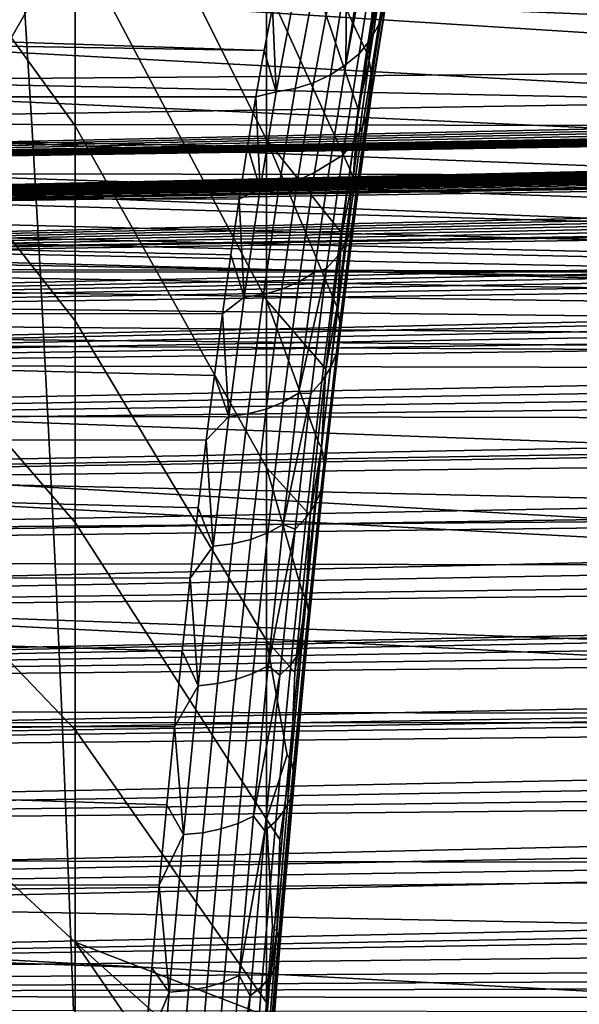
# Model space of a CAD drawing. Header units: metres. Extents: x -23 to 242, y -40 to 23.
# Tile 277 of 450: x 65.8 to 67.07, y 3.45 to 5.67. Entities that reach past the tile are written whole.
import ezdxf

# ---------------------------------------------------------------- set-up
doc = ezdxf.new("R2010")
doc.units = ezdxf.units.M
doc.layers.add('solid_10171013', color=7, linetype='CONTINUOUS')

msp = doc.modelspace()

# ---------------------------------------------------------------- linework, layer by layer
at = {"layer": 'solid_10171013'}
for points in [[(74.807503, 6.034672, 99.604744), (60.5, 7.953808, 94.444389), (60.5, 5.374982, 100.519722), (74.807503, 5.604868, 100.617302)], [(61.950001, 5.509885, 115.778069), (79.348846, 5.650169, 115.737411), (79.32534, 6.646879, 115.416168), (61.950001, 6.509772, 115.46376)], [(66.36293, 5.402465, 103.148186), (66.36293, 5.750823, 102.849258), (65.929909, 6.659746, 103.610771), (65.929909, 6.268678, 103.957809)], [(65.929909, 5.433555, 104.586517), (65.929909, 5.859554, 104.283371), (65.441788, 6.584416, 105.182243), (65.441788, 6.107495, 105.524101)], [(66.588989, 5.600032, 102.034935), (66.607613, 5.722543, 101.820312), (66.36293, 6.397048, 102.197617), (66.36293, 6.082668, 102.532097)], [(63.103245, 6.337586, 114.30481), (76.012917, 5.770648, 113.306557), (76.03054, 4.867699, 113.588341), (63.103245, 5.383677, 114.616074)], [(66.36293, 5.038596, 103.428032), (66.36293, 5.402465, 103.148186), (65.929909, 6.268678, 103.957809), (65.929909, 5.859554, 104.283371)], [(75.555367, 0.669542, 87.244743), (60.5, 0.566861, 87.486641), (60.5, 6.08989, 89.831032), (75.555367, 6.192572, 89.589127)], [(65.929909, 4.991906, 104.866371), (65.929909, 5.433555, 104.586517), (65.441788, 6.107495, 105.524101), (65.441788, 5.612864, 105.83979)], [(65.720222, 6.119699, 277.663574), (65.707359, 5.102013, 277.755066), (69.679573, 5.103489, 278.480865), (69.692673, 6.121391, 278.389343)], [(66.551926, 5.333892, 102.451454), (66.570412, 5.470477, 102.245415), (66.36293, 6.082668, 102.532097), (66.36293, 5.750823, 102.849258)], [(66.570412, 5.470477, 102.245415), (66.588989, 5.600032, 102.034935), (66.36293, 6.082668, 102.532097)], [(76.160423, 5.311224, 80.33065), (76.161629, 5.766829, 80.489136), (65.947273, 5.956658, 79.607788), (65.845261, 5.738226, 79.522224)], [(64.821892, 5.940114, 77.350128), (79.526909, 5.868989, 77.328209), (79.520798, 4.860824, 77.048141), (64.649666, 5.798499, 77.306778)], [(66.663315, 5.890714, 101.08815), (66.630501, 5.700164, 101.531319), (66.617043, 5.662754, 101.511253), (66.653931, 5.866056, 101.076912)], [(66.36293, 4.660258, 103.687981), (66.36293, 5.038596, 103.428032), (65.929909, 5.859554, 104.283371), (65.929909, 5.433555, 104.586517)], [(66.648369, 5.854281, 101.071457), (66.653931, 5.866056, 101.076912), (66.617043, 5.662754, 101.511253)], [(66.648369, 5.854281, 101.071457), (66.617043, 5.662754, 101.511253), (66.597458, 5.627753, 101.491898), (66.634346, 5.829844, 101.059929)], [(66.631943, 5.818454, 101.591248), (66.607613, 5.722543, 101.820312), (66.595154, 5.580936, 102.021423)], [(66.631943, 5.818454, 101.591248), (66.595154, 5.580936, 102.021423), (66.60125, 5.542753, 101.999329), (66.638039, 5.778882, 101.571754)], [(66.627892, 5.82035, 101.055367), (66.634346, 5.829844, 101.059929), (66.597458, 5.627753, 101.491898)], [(66.627892, 5.82035, 101.055367), (66.597458, 5.627753, 101.491898), (66.609085, 5.796879, 101.043854)], [(64.465919, 5.670644, 77.268608), (64.649666, 5.798499, 77.306778), (79.520798, 4.860824, 77.048141)], [(66.597458, 5.627753, 101.491898), (66.572197, 5.595932, 101.473663), (66.60231, 5.789608, 101.040215), (66.609085, 5.796879, 101.043854)], [(66.60231, 5.789608, 101.040215), (66.572197, 5.595932, 101.473663), (66.54258, 5.57245, 101.448189), (66.578697, 5.767891, 101.029053)], [(66.638039, 5.778882, 101.571754), (66.60125, 5.542753, 101.999329), (66.600769, 5.504462, 101.976601), (66.63755, 5.73916, 101.551628)], [(62.987411, 5.768645, 249.339935), (65.811676, 5.763672, 249.925919), (65.831726, 5.436752, 249.811005), (63.007412, 5.442066, 249.22316)], [(65.681252, 5.546579, 79.440544), (65.723808, 5.527064, 79.440346), (65.845261, 5.738226, 79.522224), (65.797371, 5.755453, 79.520973)], [(65.811676, 5.763672, 249.925919), (68.614044, 5.759181, 250.507904), (68.633965, 5.431946, 250.394791), (65.831726, 5.436752, 249.811005)], [(66.533569, 5.190413, 102.652809), (66.551926, 5.333892, 102.451454), (66.36293, 5.750823, 102.849258), (66.36293, 5.402465, 103.148186)], [(66.572128, 5.762681, 101.026299), (66.578697, 5.767891, 101.029053), (66.54258, 5.57245, 101.448189)], [(66.572128, 5.762681, 101.026299), (66.54258, 5.57245, 101.448189), (66.543846, 5.743516, 101.015839)], [(76.160423, 5.311224, 80.33065), (65.845261, 5.738226, 79.522224), (65.723808, 5.527064, 79.440346)], [(66.537971, 5.740117, 101.013916), (66.507729, 5.548989, 101.433411), (66.469193, 5.530545, 101.420853), (66.50531, 5.724293, 101.004509)], [(66.54258, 5.57245, 101.448189), (66.507729, 5.548989, 101.433411), (66.537971, 5.740117, 101.013916), (66.543846, 5.743516, 101.015839)], [(66.63755, 5.73916, 101.551628), (66.600769, 5.504462, 101.976601), (66.593719, 5.466908, 101.953728), (66.630501, 5.700164, 101.531319)], [(66.463928, 5.710645, 100.995316), (66.427811, 5.517525, 101.410782), (66.384499, 5.510216, 101.403427), (66.420624, 5.702872, 100.988449)], [(66.50531, 5.724293, 101.004509), (66.469193, 5.530545, 101.420853), (66.427811, 5.517525, 101.410782), (66.463928, 5.710645, 100.995316)], [(66.595154, 5.580936, 102.021423), (66.607613, 5.722543, 101.820312), (66.588989, 5.600032, 102.034935)], [(66.338516, 5.499023, 101.418304), (60.5, 5.499246, 101.417839), (60.5, 5.701145, 100.984077), (66.35743, 5.603839, 101.202835)], [(63.438198, 5.701145, 100.984077), (66.35743, 5.603839, 101.202835), (60.5, 5.701145, 100.984077)], [(63.438198, 5.701145, 100.984077), (66.376396, 5.701229, 100.983879), (66.35743, 5.603839, 101.202835)], [(66.384499, 5.510216, 101.403427), (66.35743, 5.603839, 101.202835), (66.376396, 5.701229, 100.983879)], [(66.420624, 5.702872, 100.988449), (66.384499, 5.510216, 101.403427), (66.376396, 5.701229, 100.983879)], [(66.630501, 5.700164, 101.531319), (66.593719, 5.466908, 101.953728), (66.580254, 5.430915, 101.931221), (66.617043, 5.662754, 101.511253)], [(64.272057, 5.557636, 77.235649), (64.465919, 5.670644, 77.268608), (79.520798, 4.860824, 77.048141)], [(66.617043, 5.662754, 101.511253), (66.580254, 5.430915, 101.931221), (66.560677, 5.39728, 101.909584), (66.597458, 5.627753, 101.491898)], [(61.950001, 4.495093, 116.039619), (79.371819, 4.638237, 116.006134), (79.348846, 5.650169, 115.737411), (61.950001, 5.509885, 115.778069)], [(66.597458, 5.627753, 101.491898), (66.560677, 5.39728, 101.909584), (66.535408, 5.366742, 101.889275), (66.572197, 5.595932, 101.473663)], [(74.805382, 5.593787, 100.643166), (74.807503, 5.604868, 100.617302), (60.5, 5.374982, 100.519722), (60.5, 5.282225, 100.727982)], [(74.79837, 5.582083, 100.669952), (74.805382, 5.593787, 100.643166), (60.5, 5.282225, 100.727982)], [(65.929909, 4.535879, 105.122124), (65.929909, 4.991906, 104.866371), (65.441788, 5.612864, 105.83979), (65.441788, 5.101955, 106.128387)], [(66.384499, 5.510216, 101.403427), (66.338516, 5.499023, 101.418304), (66.35743, 5.603839, 101.202835)], [(66.535408, 5.366742, 101.889275), (66.506546, 5.350023, 101.853821), (66.54258, 5.57245, 101.448189), (66.572197, 5.595932, 101.473663)], [(66.595154, 5.580936, 102.021423), (66.588989, 5.600032, 102.034935), (66.570412, 5.470477, 102.245415)], [(74.786461, 5.569749, 100.697647), (74.79837, 5.582083, 100.669952), (60.5, 5.282225, 100.727982)], [(74.76918, 5.557083, 100.725517), (74.786461, 5.569749, 100.697647), (60.5, 5.282225, 100.727982)], [(66.54258, 5.57245, 101.448189), (66.506546, 5.350023, 101.853821), (66.471695, 5.327571, 101.837555), (66.507729, 5.548989, 101.433411)], [(66.595154, 5.580936, 102.021423), (66.570412, 5.470477, 102.245415), (66.558647, 5.315313, 102.434685)], [(66.595154, 5.580936, 102.021423), (66.558647, 5.315313, 102.434685), (66.564743, 5.278692, 102.410095), (66.60125, 5.542753, 101.999329)], [(74.74678, 5.544189, 100.753342), (74.76918, 5.557083, 100.725517), (60.5, 5.282225, 100.727982)], [(64.069542, 5.460334, 77.207848), (64.272057, 5.557636, 77.235649), (79.520798, 4.860824, 77.048141)], [(66.507729, 5.548989, 101.433411), (66.471695, 5.327571, 101.837555), (66.433159, 5.309979, 101.82383), (66.469193, 5.530545, 101.420853)], [(74.733742, 5.537721, 100.767097), (74.74678, 5.544189, 100.753342), (60.5, 5.282225, 100.727982)], [(74.719505, 5.531236, 100.780762), (74.733742, 5.537721, 100.767097), (60.5, 5.282225, 100.727982)], [(74.704185, 5.524755, 100.794289), (74.719505, 5.531236, 100.780762), (60.5, 5.282225, 100.727982)], [(76.160423, 5.311224, 80.33065), (65.723808, 5.527064, 79.440346), (65.58371, 5.324828, 79.362434)], [(66.469193, 5.530545, 101.420853), (66.433159, 5.309979, 101.82383), (66.391777, 5.297637, 101.81295), (66.427811, 5.517525, 101.410782)], [(66.60125, 5.542753, 101.999329), (66.564743, 5.278692, 102.410095), (66.564262, 5.242002, 102.384857), (66.600769, 5.504462, 101.976601)], [(74.687798, 5.518289, 100.807655), (74.704185, 5.524755, 100.794289), (60.5, 5.282225, 100.727982)], [(74.670319, 5.511828, 100.820892), (74.687798, 5.518289, 100.807655), (60.5, 5.282225, 100.727982)], [(74.651794, 5.505362, 100.834015), (74.670319, 5.511828, 100.820892), (60.5, 5.282225, 100.727982)], [(74.632248, 5.498886, 100.847046), (74.651794, 5.505362, 100.834015), (60.5, 5.282225, 100.727982), (60.5, 5.182527, 100.932388)], [(66.384499, 5.510216, 101.403427), (66.348465, 5.290815, 101.805153), (66.338516, 5.499023, 101.418304)], [(66.427811, 5.517525, 101.410782), (66.391777, 5.297637, 101.81295), (66.348465, 5.290815, 101.805153), (66.384499, 5.510216, 101.403427)], [(66.600769, 5.504462, 101.976601), (66.564262, 5.242002, 102.384857), (66.557213, 5.206054, 102.359543), (66.593719, 5.466908, 101.953728)], [(66.300842, 5.267624, 101.837791), (60.5, 5.268757, 101.835869), (60.5, 5.499246, 101.417839), (66.319656, 5.386907, 101.630043)], [(66.338516, 5.499023, 101.418304), (66.319656, 5.386907, 101.630043), (60.5, 5.499246, 101.417839)], [(74.611656, 5.492406, 100.85997), (74.632248, 5.498886, 100.847046), (60.5, 5.182527, 100.932388)], [(74.590027, 5.485913, 100.87281), (74.611656, 5.492406, 100.85997), (60.5, 5.182527, 100.932388)], [(74.567375, 5.4794, 100.885574), (74.590027, 5.485913, 100.87281), (60.5, 5.182527, 100.932388)], [(66.348465, 5.290815, 101.805153), (66.319656, 5.386907, 101.630043), (66.338516, 5.499023, 101.418304)], [(74.543694, 5.472873, 100.898262), (74.567375, 5.4794, 100.885574), (60.5, 5.182527, 100.932388)], [(74.51899, 5.466327, 100.910873), (74.543694, 5.472873, 100.898262), (60.5, 5.182527, 100.932388)], [(74.493256, 5.459752, 100.923439), (74.51899, 5.466327, 100.910873), (60.5, 5.182527, 100.932388)], [(74.466492, 5.453148, 100.935951), (74.493256, 5.459752, 100.923439), (60.5, 5.182527, 100.932388)], [(63.859474, 5.379307, 77.185097), (64.069542, 5.460334, 77.207848), (79.520798, 4.860824, 77.048141)], [(66.593719, 5.466908, 101.953728), (66.557213, 5.206054, 102.359543), (66.543747, 5.171638, 102.334694), (66.580254, 5.430915, 101.931221)], [(66.558647, 5.315313, 102.434685), (66.570412, 5.470477, 102.245415), (66.551926, 5.333892, 102.451454)], [(74.438705, 5.446519, 100.94841), (74.466492, 5.453148, 100.935951), (60.5, 5.182527, 100.932388)], [(74.409897, 5.439865, 100.960815), (74.438705, 5.446519, 100.94841), (60.5, 5.182527, 100.932388)], [(74.384178, 5.433352, 100.972984), (74.409897, 5.439865, 100.960815), (60.5, 5.182527, 100.932388)], [(63.007412, 5.442066, 249.22316), (65.831726, 5.436752, 249.811005), (65.850571, 5.107436, 249.703018), (63.026211, 5.113017, 249.113358)], [(65.831726, 5.436752, 249.811005), (68.633965, 5.431946, 250.394791), (68.652679, 5.102385, 250.288544), (65.850571, 5.107436, 249.703018)], [(74.358162, 5.425789, 100.98719), (74.384178, 5.433352, 100.972984), (60.5, 5.182527, 100.932388)], [(74.331856, 5.417148, 101.003456), (74.358162, 5.425789, 100.98719), (60.5, 5.182527, 100.932388)], [(74.325378, 5.414858, 101.007759), (74.331856, 5.417148, 101.003456), (60.5, 5.182527, 100.932388)], [(74.305275, 5.407385, 101.021812), (74.325378, 5.414858, 101.007759), (60.5, 5.182527, 100.932388)], [(66.36293, 4.26854, 103.927284), (66.36293, 4.660258, 103.687981), (65.929909, 5.433555, 104.586517), (65.929909, 4.991906, 104.866371)], [(66.580254, 5.430915, 101.931221), (66.543747, 5.171638, 102.334694), (66.52417, 5.139513, 102.310867), (66.560677, 5.39728, 101.909584)], [(74.27832, 5.396658, 101.041908), (74.305275, 5.407385, 101.021812), (60.5, 5.182527, 100.932388)], [(74.250992, 5.385007, 101.063614), (74.27832, 5.396658, 101.041908), (60.5, 5.182527, 100.932388), (60.5, 5.075888, 101.132957)], [(66.497246, 4.883801, 103.040565), (66.515327, 5.040364, 102.849251), (66.36293, 5.402465, 103.148186), (66.36293, 5.038596, 103.428032)], [(66.515327, 5.040364, 102.849251), (66.533569, 5.190413, 102.652809), (66.36293, 5.402465, 103.148186)], [(66.560677, 5.39728, 101.909584), (66.52417, 5.139513, 102.310867), (66.498901, 5.110387, 102.288582), (66.535408, 5.366742, 101.889275)], [(74.223244, 5.37241, 101.086937), (74.250992, 5.385007, 101.063614), (60.5, 5.075888, 101.132957)], [(74.194954, 5.358943, 101.111679), (74.223244, 5.37241, 101.086937), (60.5, 5.075888, 101.132957)], [(63.103245, 5.383677, 114.616074), (76.03054, 4.867699, 113.588341), (76.047722, 3.95099, 113.821724), (63.103245, 4.41459, 114.876274)], [(63.643776, 5.315352, 77.167397), (63.859474, 5.379307, 77.185097), (79.520798, 4.860824, 77.048141)], [(66.348465, 5.290815, 101.805153), (66.300842, 5.267624, 101.837791), (66.319656, 5.386907, 101.630043)], [(74.166153, 5.344568, 101.137856), (74.194954, 5.358943, 101.111679), (60.5, 5.075888, 101.132957)], [(66.506546, 5.350023, 101.853821), (66.470779, 5.101615, 102.243996), (66.435928, 5.08026, 102.226318), (66.471695, 5.327571, 101.837555)], [(66.498901, 5.110387, 102.288582), (66.470779, 5.101615, 102.243996), (66.506546, 5.350023, 101.853821), (66.535408, 5.366742, 101.889275)], [(74.136726, 5.329298, 101.165405), (74.166153, 5.344568, 101.137856), (60.5, 5.075888, 101.132957)], [(74.106644, 5.313132, 101.194275), (74.136726, 5.329298, 101.165405), (60.5, 5.075888, 101.132957)], [(76.158722, 4.851502, 80.18454), (76.160423, 5.311224, 80.33065), (65.58371, 5.324828, 79.362434), (65.425789, 5.133147, 79.288712)], [(66.471695, 5.327571, 101.837555), (66.435928, 5.08026, 102.226318), (66.397385, 5.063588, 102.211494), (66.433159, 5.309979, 101.82383)], [(66.558647, 5.315313, 102.434685), (66.551926, 5.333892, 102.451454), (66.533569, 5.190413, 102.652809)], [(74.07589, 5.29604, 101.224472), (74.106644, 5.313132, 101.194275), (60.5, 5.075888, 101.132957)], [(63.423679, 5.26879, 77.154655), (63.643776, 5.315352, 77.167397), (79.520798, 4.860824, 77.048141)], [(66.433159, 5.309979, 101.82383), (66.397385, 5.063588, 102.211494), (66.356003, 5.051966, 102.199852), (66.391777, 5.297637, 101.81295)], [(66.558647, 5.315313, 102.434685), (66.533569, 5.190413, 102.652809), (66.522598, 5.02281, 102.829185)], [(66.558647, 5.315313, 102.434685), (66.522598, 5.02281, 102.829185), (66.528694, 4.987914, 102.8022), (66.564743, 5.278692, 102.410095)], [(74.066437, 5.290688, 101.233856), (74.07589, 5.29604, 101.224472), (60.5, 5.075888, 101.132957)], [(74.044334, 5.278005, 101.255966), (74.066437, 5.290688, 101.233856), (60.5, 5.075888, 101.132957)], [(66.348465, 5.290815, 101.805153), (66.312691, 5.045651, 102.19165), (66.300842, 5.267624, 101.837791)], [(66.391777, 5.297637, 101.81295), (66.356003, 5.051966, 102.199852), (66.312691, 5.045651, 102.19165), (66.348465, 5.290815, 101.805153)], [(74.012032, 5.259009, 101.288742), (74.044334, 5.278005, 101.255966), (60.5, 5.075888, 101.132957), (60.5, 4.962163, 101.32991)], [(66.263412, 5.008133, 102.240387), (60.5, 5.00983, 102.237938), (60.5, 5.268757, 101.835869), (66.282074, 5.141317, 102.041321)], [(66.300842, 5.267624, 101.837791), (66.282074, 5.141317, 102.041321), (60.5, 5.268757, 101.835869)], [(73.978867, 5.239002, 101.32283), (74.012032, 5.259009, 101.288742), (60.5, 4.962163, 101.32991)], [(63.200264, 5.239853, 77.146797), (63.423679, 5.26879, 77.154655), (79.520798, 4.860824, 77.048141)], [(66.312691, 5.045651, 102.19165), (66.282074, 5.141317, 102.041321), (66.300842, 5.267624, 101.837791)], [(66.564743, 5.278692, 102.410095), (66.528694, 4.987914, 102.8022), (66.528214, 4.95299, 102.774574), (66.564262, 5.242002, 102.384857)], [(73.944817, 5.21796, 101.358208), (73.978867, 5.239002, 101.32283), (60.5, 4.962163, 101.32991)], [(62.975502, 5.228853, 77.143822), (63.200264, 5.239853, 77.146797), (79.520798, 4.860824, 77.048141)], [(66.564262, 5.242002, 102.384857), (66.528214, 4.95299, 102.774574), (66.521156, 4.918805, 102.746918), (66.557213, 5.206054, 102.359543)], [(73.909851, 5.195842, 101.394897), (73.944817, 5.21796, 101.358208), (60.5, 4.962163, 101.32991)], [(62.175159, 5.186203, 77.132355), (62.228428, 5.215979, 77.14035), (79.520798, 4.860824, 77.048141)], [(62.228428, 5.215979, 77.14035), (62.975502, 5.228853, 77.143822), (79.520798, 4.860824, 77.048141)], [(73.873878, 5.172574, 101.432945), (73.909851, 5.195842, 101.394897), (60.5, 4.962163, 101.32991)], [(66.557213, 5.206054, 102.359543), (66.521156, 4.918805, 102.746918), (66.507698, 4.886115, 102.719841), (66.543747, 5.171638, 102.334694)], [(73.836922, 5.148145, 101.472313), (73.873878, 5.172574, 101.432945), (60.5, 4.962163, 101.32991)], [(62.125973, 5.150169, 77.122742), (62.175159, 5.186203, 77.132355), (79.520798, 4.860824, 77.048141)], [(66.543747, 5.171638, 102.334694), (66.507698, 4.886115, 102.719841), (66.488113, 4.855638, 102.693939), (66.52417, 5.139513, 102.310867)], [(66.522598, 5.02281, 102.829185), (66.533569, 5.190413, 102.652809), (66.515327, 5.040364, 102.849251)], [(73.826538, 5.141187, 101.483414), (73.836922, 5.148145, 101.472313), (60.5, 4.962163, 101.32991), (60.5, 4.841497, 101.52301)], [(62.081612, 5.108467, 77.111702), (62.125973, 5.150169, 77.122742), (79.520798, 4.860824, 77.048141)], [(73.798882, 5.122453, 101.513084), (73.826538, 5.141187, 101.483414), (60.5, 4.841497, 101.52301)], [(76.158722, 4.851502, 80.18454), (65.425789, 5.133147, 79.288712), (65.251755, 4.954358, 79.219612)], [(66.312691, 5.045651, 102.19165), (66.263412, 5.008133, 102.240387), (66.282074, 5.141317, 102.041321)], [(66.52417, 5.139513, 102.310867), (66.488113, 4.855638, 102.693939), (66.462845, 4.828046, 102.669785), (66.498901, 5.110387, 102.288582)], [(73.759727, 5.095458, 101.555252), (73.798882, 5.122453, 101.513084), (60.5, 4.841497, 101.52301)], [(62.04282, 5.061658, 77.099426), (62.081612, 5.108467, 77.111702), (79.520798, 4.860824, 77.048141)], [(63.026211, 5.113017, 249.113358), (65.850571, 5.107436, 249.703018), (65.868195, 4.775899, 249.60199), (63.043808, 4.781672, 249.010605)], [(65.929909, 4.066788, 105.35305), (65.929909, 4.535879, 105.122124), (65.441788, 5.101955, 106.128387), (65.441788, 4.576251, 106.389076)], [(65.707359, 5.102013, 277.755066), (65.697533, 4.082903, 277.829285), (69.669586, 4.084085, 278.554932), (69.679573, 5.103489, 278.480865)], [(65.850571, 5.107436, 249.703018), (68.652679, 5.102385, 250.288544), (68.670181, 4.770674, 250.189163), (65.868195, 4.775899, 249.60199)], [(66.498901, 5.110387, 102.288582), (66.435432, 4.82832, 102.617004), (66.470779, 5.101615, 102.243996)], [(66.498901, 5.110387, 102.288582), (66.462845, 4.828046, 102.669785), (66.435432, 4.82832, 102.617004)], [(73.719437, 5.067098, 101.598839), (73.759727, 5.095458, 101.555252), (60.5, 4.841497, 101.52301)], [(66.435928, 5.08026, 102.226318), (66.400581, 4.808143, 102.598), (66.362038, 4.79245, 102.582153), (66.397385, 5.063588, 102.211494)], [(66.470779, 5.101615, 102.243996), (66.435432, 4.82832, 102.617004), (66.400581, 4.808143, 102.598), (66.435928, 5.08026, 102.226318)], [(73.677895, 5.037245, 101.643951), (73.719437, 5.067098, 101.598839), (60.5, 4.841497, 101.52301)], [(62.010216, 5.010429, 77.086136), (62.04282, 5.061658, 77.099426), (79.520798, 4.860824, 77.048141)], [(66.397385, 5.063588, 102.211494), (66.362038, 4.79245, 102.582153), (66.320648, 4.781589, 102.569809), (66.356003, 5.051966, 102.199852)], [(73.635147, 5.005894, 101.690506), (73.677895, 5.037245, 101.643951), (60.5, 4.841497, 101.52301)], [(66.312691, 5.045651, 102.19165), (66.277336, 4.775796, 102.561241), (66.263412, 5.008133, 102.240387)], [(66.356003, 5.051966, 102.199852), (66.320648, 4.781589, 102.569809), (66.277336, 4.775796, 102.561241), (66.312691, 5.045651, 102.19165)], [(66.461639, 4.551839, 103.406914), (66.479347, 4.72084, 103.226517), (66.36293, 5.038596, 103.428032), (66.36293, 4.660258, 103.687981)], [(66.479347, 4.72084, 103.226517), (66.497246, 4.883801, 103.040565), (66.36293, 5.038596, 103.428032)], [(66.522598, 5.02281, 102.829185), (66.515327, 5.040364, 102.849251), (66.497246, 4.883801, 103.040565)], [(66.522598, 5.02281, 102.829185), (66.497246, 4.883801, 103.040565), (66.487152, 4.704711, 103.203262)], [(66.522598, 5.02281, 102.829185), (66.487152, 4.704711, 103.203262), (66.493248, 4.671699, 103.173996), (66.528694, 4.987914, 102.8022)], [(66.226486, 4.721777, 102.624214), (60.5, 4.724248, 102.621094), (60.5, 5.00983, 102.237938), (66.244896, 4.86823, 102.434761)], [(66.263412, 5.008133, 102.240387), (66.244896, 4.86823, 102.434761), (60.5, 5.00983, 102.237938)], [(73.593483, 4.974701, 101.736023), (73.635147, 5.005894, 101.690506), (60.5, 4.841497, 101.52301), (60.5, 4.714332, 101.711571)], [(61.984184, 4.955441, 77.072029), (62.010216, 5.010429, 77.086136), (79.520798, 4.860824, 77.048141)], [(66.36293, 3.864566, 104.145271), (66.36293, 4.26854, 103.927284), (65.929909, 4.991906, 104.866371), (65.929909, 4.535879, 105.122124)], [(66.277336, 4.775796, 102.561241), (66.244896, 4.86823, 102.434761), (66.263412, 5.008133, 102.240387)], [(73.545654, 4.938144, 101.788383), (73.593483, 4.974701, 101.736023), (60.5, 4.714332, 101.711571)], [(66.528694, 4.987914, 102.8022), (66.493248, 4.671699, 103.173996), (66.492767, 4.638695, 103.144104), (66.528214, 4.95299, 102.774574)], [(61.965309, 4.897624, 77.057373), (61.984184, 4.955441, 77.072029), (79.520798, 4.860824, 77.048141)], [(76.156532, 4.388, 80.050911), (76.158722, 4.851502, 80.18454), (65.251755, 4.954358, 79.219612), (65.063759, 4.790076, 79.155342)], [(66.528214, 4.95299, 102.774574), (66.492767, 4.638695, 103.144104), (66.48571, 4.606425, 103.114235), (66.521156, 4.918805, 102.746918)], [(73.498856, 4.901595, 101.839706), (73.545654, 4.938144, 101.788383), (60.5, 4.714332, 101.711571)], [(73.450569, 4.863035, 101.892792), (73.498856, 4.901595, 101.839706), (60.5, 4.714332, 101.711571)], [(66.521156, 4.918805, 102.746918), (66.48571, 4.606425, 103.114235), (66.472244, 4.5756, 103.085052), (66.507698, 4.886115, 102.719841)], [(61.965309, 4.897624, 77.057373), (79.520798, 4.860824, 77.048141), (79.512314, 3.839415, 76.821045), (61.953896, 4.838088, 77.042473)], [(66.507698, 4.886115, 102.719841), (66.472244, 4.5756, 103.085052), (66.452667, 4.546901, 103.057198), (66.488113, 4.855638, 102.693939)], [(66.487152, 4.704711, 103.203262), (66.497246, 4.883801, 103.040565), (66.479347, 4.72084, 103.226517)], [(73.400833, 4.82246, 101.947517), (73.450569, 4.863035, 101.892792), (60.5, 4.714332, 101.711571), (60.5, 4.580642, 101.895554)], [(66.277336, 4.775796, 102.561241), (66.226486, 4.721777, 102.624214), (66.244896, 4.86823, 102.434761)], [(61.953896, 4.838088, 77.042473), (79.512314, 3.839415, 76.821045), (61.950001, 4.776998, 77.027382)], [(66.488113, 4.855638, 102.693939), (66.452667, 4.546901, 103.057198), (66.427391, 4.520959, 103.031281), (66.462845, 4.828046, 102.669785)], [(73.366539, 4.793942, 101.985306), (73.400833, 4.82246, 101.947517), (60.5, 4.580642, 101.895554)], [(66.435432, 4.82832, 102.617004), (66.400658, 4.531293, 102.971344), (66.365799, 4.512369, 102.951096), (66.400581, 4.808143, 102.598)], [(66.462845, 4.828046, 102.669785), (66.400658, 4.531293, 102.971344), (66.435432, 4.82832, 102.617004)], [(66.462845, 4.828046, 102.669785), (66.427391, 4.520959, 103.031281), (66.400658, 4.531293, 102.971344)], [(73.349525, 4.77962, 102.004074), (73.366539, 4.793942, 101.985306), (60.5, 4.580642, 101.895554)], [(76.156532, 4.388, 80.050911), (65.063759, 4.790076, 79.155342), (64.862846, 4.641228, 79.095818)], [(66.362038, 4.79245, 102.582153), (66.327248, 4.497711, 102.934296), (66.285858, 4.487642, 102.92131), (66.320648, 4.781589, 102.569809)], [(66.400581, 4.808143, 102.598), (66.365799, 4.512369, 102.951096), (66.327248, 4.497711, 102.934296), (66.362038, 4.79245, 102.582153)], [(73.296623, 4.734422, 102.062454), (73.349525, 4.77962, 102.004074), (60.5, 4.580642, 101.895554)], [(79.501579, 2.807441, 76.647522), (61.950001, 3.752233, 76.804237), (61.950001, 4.776998, 77.027382), (79.512314, 3.839415, 76.821045)], [(63.043808, 4.781672, 249.010605), (65.868195, 4.775899, 249.60199), (65.884605, 4.442318, 249.50795), (63.060184, 4.448209, 248.914948)], [(65.868195, 4.775899, 249.60199), (68.670181, 4.770674, 250.189163), (68.68647, 4.436991, 250.09671), (65.884605, 4.442318, 249.50795)], [(66.277336, 4.775796, 102.561241), (66.242538, 4.482383, 102.91243), (66.226486, 4.721777, 102.624214)], [(66.320648, 4.781589, 102.569809), (66.285858, 4.487642, 102.92131), (66.242538, 4.482383, 102.91243), (66.277336, 4.775796, 102.561241)], [(73.242104, 4.686732, 102.122665), (73.296623, 4.734422, 102.062454), (60.5, 4.580642, 101.895554), (60.5, 4.440453, 102.074989)], [(66.190224, 4.409882, 102.987534), (60.5, 4.413252, 102.983856), (60.5, 4.724248, 102.621094), (66.208244, 4.568938, 102.80854)], [(66.226486, 4.721777, 102.624214), (66.208244, 4.568938, 102.80854), (60.5, 4.724248, 102.621094)], [(66.242538, 4.482383, 102.91243), (66.208244, 4.568938, 102.80854), (66.226486, 4.721777, 102.624214)], [(66.487152, 4.704711, 103.203262), (66.461639, 4.551839, 103.406914), (66.452469, 4.362384, 103.555275)], [(66.487152, 4.704711, 103.203262), (66.452469, 4.362384, 103.555275), (66.458565, 4.331406, 103.523872), (66.493248, 4.671699, 103.173996)], [(66.487152, 4.704711, 103.203262), (66.479347, 4.72084, 103.226517), (66.461639, 4.551839, 103.406914)], [(73.18586, 4.636241, 102.184921), (73.242104, 4.686732, 102.122665), (60.5, 4.440453, 102.074989)], [(66.426895, 4.196163, 103.750175), (66.444138, 4.376906, 103.581535), (66.36293, 4.660258, 103.687981), (66.36293, 4.26854, 103.927284)], [(66.444138, 4.376906, 103.581535), (66.461639, 4.551839, 103.406914), (66.36293, 4.660258, 103.687981)], [(66.493248, 4.671699, 103.173996), (66.458565, 4.331406, 103.523872), (66.458084, 4.300468, 103.491844), (66.492767, 4.638695, 103.144104)], [(73.145714, 4.599466, 102.229347), (73.18586, 4.636241, 102.184921), (60.5, 4.440453, 102.074989)], [(61.950001, 4.495093, 116.039619), (79.394135, 3.613911, 116.221619), (79.371819, 4.638237, 116.006134)], [(76.156532, 4.388, 80.050911), (64.862846, 4.641228, 79.095818), (64.862846, 3.672947, 78.859093), (76.153877, 3.921061, 79.929871)], [(66.492767, 4.638695, 103.144104), (66.458084, 4.300468, 103.491844), (66.451027, 4.270255, 103.4599), (66.48571, 4.606425, 103.114235)], [(73.127914, 4.58295, 102.249046), (73.145714, 4.599466, 102.229347), (60.5, 4.440453, 102.074989), (60.5, 4.294275, 102.249214)], [(66.48571, 4.606425, 103.114235), (66.451027, 4.270255, 103.4599), (66.437561, 4.241429, 103.428741), (66.472244, 4.5756, 103.085052)], [(73.068184, 4.526458, 102.315323), (73.127914, 4.58295, 102.249046), (60.5, 4.294275, 102.249214)], [(65.929909, 3.585984, 105.558472), (65.929909, 4.066788, 105.35305), (65.441788, 4.576251, 106.389076), (65.441788, 4.037277, 106.621078)], [(66.242538, 4.482383, 102.91243), (66.190224, 4.409882, 102.987534), (66.208244, 4.568938, 102.80854)], [(66.472244, 4.5756, 103.085052), (66.437561, 4.241429, 103.428741), (66.417976, 4.214628, 103.399055), (66.452667, 4.546901, 103.057198)], [(66.452667, 4.546901, 103.057198), (66.417976, 4.214628, 103.399055), (66.3927, 4.190442, 103.371498), (66.427391, 4.520959, 103.031281)], [(66.452469, 4.362384, 103.555275), (66.461639, 4.551839, 103.406914), (66.444138, 4.376906, 103.581535)], [(73.006638, 4.466626, 102.383682), (73.068184, 4.526458, 102.315323), (60.5, 4.294275, 102.249214)], [(66.3629, 3.449456, 104.3414), (66.36293, 3.864566, 104.145271), (65.929909, 4.535879, 105.122124), (65.929909, 4.066788, 105.35305)], [(66.400658, 4.531293, 102.971344), (66.366592, 4.211746, 103.305534), (66.331726, 4.194145, 103.284134), (66.365799, 4.512369, 102.951096)], [(66.427391, 4.520959, 103.031281), (66.366592, 4.211746, 103.305534), (66.400658, 4.531293, 102.971344)], [(66.365799, 4.512369, 102.951096), (66.331726, 4.194145, 103.284134), (66.293175, 4.180571, 103.266457), (66.327248, 4.497711, 102.934296)], [(66.427391, 4.520959, 103.031281), (66.3927, 4.190442, 103.371498), (66.366592, 4.211746, 103.305534)], [(61.950001, 4.495093, 116.039619), (61.950001, 3.467007, 116.24794), (78.970924, 3.564719, 116.230568), (79.394135, 3.613911, 116.221619)], [(66.242538, 4.482383, 102.91243), (66.208458, 4.166604, 103.243729), (66.190224, 4.409882, 102.987534)], [(66.285858, 4.487642, 102.92131), (66.251785, 4.171322, 103.252884), (66.208458, 4.166604, 103.243729), (66.242538, 4.482383, 102.91243)], [(66.327248, 4.497711, 102.934296), (66.293175, 4.180571, 103.266457), (66.251785, 4.171322, 103.252884), (66.285858, 4.487642, 102.92131)], [(72.975182, 4.435415, 102.418625), (73.006638, 4.466626, 102.383682), (60.5, 4.294275, 102.249214)], [(72.94326, 4.403237, 102.454147), (72.975182, 4.435415, 102.418625), (60.5, 4.294275, 102.249214), (60.5, 4.142086, 102.418221)], [(63.060184, 4.448209, 248.914948), (65.884605, 4.442318, 249.50795), (65.89978, 4.106869, 249.420975), (63.07534, 4.112801, 248.826416)], [(65.884605, 4.442318, 249.50795), (68.68647, 4.436991, 250.09671), (68.701523, 4.101511, 250.011215), (65.89978, 4.106869, 249.420975)], [(66.154747, 4.073881, 103.328674), (60.5, 4.077909, 103.324844), (60.5, 4.413252, 102.983856), (66.172371, 4.244794, 103.160988)], [(66.190224, 4.409882, 102.987534), (66.172371, 4.244794, 103.160988), (60.5, 4.413252, 102.983856)], [(63.103245, 4.41459, 114.876274), (76.047722, 3.95099, 113.821724), (76.064369, 3.023151, 114.006035), (63.103245, 3.43306, 115.084679)], [(72.93187, 4.391624, 102.46685), (72.94326, 4.403237, 102.454147), (60.5, 4.142086, 102.418221)], [(72.910866, 4.370013, 102.490311), (72.93187, 4.391624, 102.46685), (60.5, 4.142086, 102.418221)], [(66.208458, 4.166604, 103.243729), (66.172371, 4.244794, 103.160988), (66.190224, 4.409882, 102.987534)], [(72.877991, 4.335782, 102.527031), (72.910866, 4.370013, 102.490311), (60.5, 4.142086, 102.418221)], [(66.452469, 4.362384, 103.555275), (66.444138, 4.376906, 103.581535), (66.426895, 4.196163, 103.750175)], [(66.452469, 4.362384, 103.555275), (66.426895, 4.196163, 103.750175), (66.418709, 3.997387, 103.883713)], [(66.452469, 4.362384, 103.555275), (66.418709, 3.997387, 103.883713), (66.424805, 3.968583, 103.850304), (66.458565, 4.331406, 103.523872)], [(72.844643, 4.300571, 102.564232), (72.877991, 4.335782, 102.527031), (60.5, 4.142086, 102.418221)], [(66.458565, 4.331406, 103.523872), (66.424805, 3.968583, 103.850304), (66.424324, 3.939851, 103.816284), (66.458084, 4.300468, 103.491844)], [(72.810829, 4.264281, 102.602005), (72.844643, 4.300571, 102.564232), (60.5, 4.142086, 102.418221)], [(66.458084, 4.300468, 103.491844), (66.424324, 3.939851, 103.816284), (66.417267, 3.911825, 103.782402), (66.451027, 4.270255, 103.4599)], [(72.776543, 4.226806, 102.640404), (72.810829, 4.264281, 102.602005), (60.5, 4.142086, 102.418221), (60.5, 3.983908, 102.582016)], [(66.409889, 4.009979, 103.912674), (66.36293, 4.26854, 103.927284), (66.36293, 3.864566, 104.145271)], [(66.418709, 3.997387, 103.883713), (66.426895, 4.196163, 103.750175), (66.36293, 4.26854, 103.927284), (66.409889, 4.009979, 103.912674)], [(66.451027, 4.270255, 103.4599), (66.417267, 3.911825, 103.782402), (66.403801, 3.885122, 103.749405), (66.437561, 4.241429, 103.428741)], [(66.208458, 4.166604, 103.243729), (66.154747, 4.073881, 103.328674), (66.172371, 4.244794, 103.160988)], [(66.437561, 4.241429, 103.428741), (66.403801, 3.885122, 103.749405), (66.384209, 3.860331, 103.718025), (66.417976, 4.214628, 103.399055)], [(72.741783, 4.188041, 102.679497), (72.776543, 4.226806, 102.640404), (60.5, 3.983908, 102.582016)], [(66.366592, 4.211746, 103.305534), (66.333389, 3.871073, 103.618179), (66.298523, 3.854856, 103.595718), (66.331726, 4.194145, 103.284134)], [(66.3927, 4.190442, 103.371498), (66.333389, 3.871073, 103.618179), (66.366592, 4.211746, 103.305534)], [(66.417976, 4.214628, 103.399055), (66.384209, 3.860331, 103.718025), (66.358932, 3.837998, 103.68895), (66.3927, 4.190442, 103.371498)], [(66.331726, 4.194145, 103.284134), (66.298523, 3.854856, 103.595718), (66.259964, 3.842409, 103.57724), (66.293175, 4.180571, 103.266457)], [(66.3927, 4.190442, 103.371498), (66.358932, 3.837998, 103.68895), (66.333389, 3.871073, 103.618179)], [(72.726532, 4.170805, 102.696678), (72.741783, 4.188041, 102.679497), (60.5, 3.983908, 102.582016)], [(72.706535, 4.148043, 102.719185), (72.726532, 4.170805, 102.696678), (60.5, 3.983908, 102.582016)], [(66.208458, 4.166604, 103.243729), (66.175232, 3.829832, 103.553757), (66.154747, 4.073881, 103.328674)], [(66.251785, 4.171322, 103.252884), (66.218567, 3.834006, 103.563148), (66.175232, 3.829832, 103.553757), (66.208458, 4.166604, 103.243729)], [(66.293175, 4.180571, 103.266457), (66.259964, 3.842409, 103.57724), (66.218567, 3.834006, 103.563148), (66.251785, 4.171322, 103.252884)], [(72.670807, 4.10685, 102.759377), (72.706535, 4.148043, 102.719185), (60.5, 3.983908, 102.582016)], [(72.634613, 4.064324, 102.800171), (72.670807, 4.10685, 102.759377), (60.5, 3.983908, 102.582016), (60.5, 3.820319, 102.740013)], [(63.07534, 4.112801, 248.826416), (65.89978, 4.106869, 249.420975), (65.913719, 3.769729, 249.34108), (63.089264, 3.775623, 248.745102)], [(65.89978, 4.106869, 249.420975), (68.701523, 4.101511, 250.011215), (68.715355, 3.764413, 249.932709), (65.913719, 3.769729, 249.34108)], [(66.120308, 3.71543, 103.645981), (60.5, 3.720433, 103.641815), (60.5, 4.077909, 103.324844), (66.137405, 3.897359, 103.490402)], [(66.154747, 4.073881, 103.328674), (66.137405, 3.897359, 103.490402), (60.5, 4.077909, 103.324844)], [(65.697533, 4.082903, 277.829285), (65.690643, 3.062721, 277.886719), (69.662666, 3.063542, 278.612061), (69.669586, 4.084085, 278.554932)], [(72.597969, 4.020323, 102.841644), (72.634613, 4.064324, 102.800171), (60.5, 3.820319, 102.740013)], [(66.360619, 3.420398, 104.361397), (66.3629, 3.449456, 104.3414), (65.929909, 4.066788, 105.35305), (65.929909, 3.585984, 105.558472)], [(66.175232, 3.829832, 103.553757), (66.137405, 3.897359, 103.490402), (66.154747, 4.073881, 103.328674)], [(65.929909, 3.094852, 105.737808), (65.929909, 3.585984, 105.558472), (65.441788, 4.037277, 106.621078), (65.441788, 3.486595, 106.823738)], [(72.56089, 3.974702, 102.883881), (72.597969, 4.020323, 102.841644), (60.5, 3.820319, 102.740013)], [(66.418709, 3.997387, 103.883713), (66.409889, 4.009979, 103.912674), (66.36293, 3.864566, 104.145271), (66.39315, 3.818503, 104.068832)], [(66.418709, 3.997387, 103.883713), (66.39315, 3.818503, 104.068832), (66.386024, 3.611316, 104.187065)], [(66.418709, 3.997387, 103.883713), (66.386024, 3.611316, 104.187065), (66.392128, 3.584817, 104.151794), (66.424805, 3.968583, 103.850304)], [(72.53067, 3.936808, 102.918381), (72.56089, 3.974702, 102.883881), (60.5, 3.820319, 102.740013)], [(66.424805, 3.968583, 103.850304), (66.392128, 3.584817, 104.151794), (66.39164, 3.558419, 104.115936), (66.424324, 3.939851, 103.816284)], [(72.523346, 3.927544, 102.926735), (72.53067, 3.936808, 102.918381), (60.5, 3.820319, 102.740013), (60.5, 3.651298, 102.892181)], [(72.485313, 3.878906, 102.970108), (72.523346, 3.927544, 102.926735), (60.5, 3.651298, 102.892181)], [(76.150749, 3.451025, 79.821495), (76.153877, 3.921061, 79.929871), (64.862846, 3.672947, 78.859093)], [(66.424324, 3.939851, 103.816284), (66.39164, 3.558419, 104.115936), (66.38459, 3.532703, 104.080269), (66.417267, 3.911825, 103.782402)], [(66.417267, 3.911825, 103.782402), (66.38459, 3.532703, 104.080269), (66.371117, 3.508236, 104.045586), (66.403801, 3.885122, 103.749405)], [(72.446861, 3.828594, 103.014099), (72.485313, 3.878906, 102.970108), (60.5, 3.651298, 102.892181)], [(66.175232, 3.829832, 103.553757), (66.120308, 3.71543, 103.645981), (66.137405, 3.897359, 103.490402)], [(66.403801, 3.885122, 103.749405), (66.371117, 3.508236, 104.045586), (66.351524, 3.485558, 104.01265), (66.384209, 3.860331, 103.718025)], [(66.298523, 3.854856, 103.595718), (66.266327, 3.495929, 103.884483), (66.22776, 3.484646, 103.865288), (66.259964, 3.842409, 103.57724)], [(66.333389, 3.871073, 103.618179), (66.301201, 3.510706, 103.907913), (66.266327, 3.495929, 103.884483), (66.298523, 3.854856, 103.595718)], [(66.358932, 3.837998, 103.68895), (66.301201, 3.510706, 103.907913), (66.333389, 3.871073, 103.618179)], [(66.384209, 3.860331, 103.718025), (66.351524, 3.485558, 104.01265), (66.326241, 3.465167, 103.982178), (66.358932, 3.837998, 103.68895)], [(66.376732, 3.621852, 104.218452), (66.36293, 3.864566, 104.145271), (66.3629, 3.449456, 104.3414)], [(66.386024, 3.611316, 104.187065), (66.39315, 3.818503, 104.068832), (66.36293, 3.864566, 104.145271), (66.376732, 3.621852, 104.218452)], [(66.218567, 3.834006, 103.563148), (66.186356, 3.477107, 103.850731), (66.143021, 3.473477, 103.841148), (66.175232, 3.829832, 103.553757)], [(66.259964, 3.842409, 103.57724), (66.22776, 3.484646, 103.865288), (66.186356, 3.477107, 103.850731), (66.218567, 3.834006, 103.563148)], [(66.358932, 3.837998, 103.68895), (66.326241, 3.465167, 103.982178), (66.301201, 3.510706, 103.907913)], [(72.408035, 3.776406, 103.058838), (72.446861, 3.828594, 103.014099), (60.5, 3.651298, 102.892181)], [(66.175232, 3.829832, 103.553757), (66.143021, 3.473477, 103.841148), (66.120308, 3.71543, 103.645981)], [(72.368896, 3.722133, 103.104408), (72.408035, 3.776406, 103.058838), (60.5, 3.651298, 102.892181), (60.5, 3.476866, 103.038544)], [(63.089264, 3.775623, 248.745102), (65.913719, 3.769729, 249.34108), (65.926414, 3.431073, 249.268326), (63.101944, 3.436852, 248.671021)], [(65.913719, 3.769729, 249.34108), (68.715355, 3.764413, 249.932709), (68.727943, 3.425871, 249.861221), (65.926414, 3.431073, 249.268326)], [(79.488693, 1.76766, 76.528076), (61.950001, 2.718125, 76.635117), (61.950001, 3.752233, 76.804237), (79.501579, 2.807441, 76.647522)], [(72.345848, 3.689485, 103.131363), (72.368896, 3.722133, 103.104408), (60.5, 3.476866, 103.038544)], [(66.087021, 3.336235, 103.937965), (60.5, 3.342014, 103.933823), (60.5, 3.720433, 103.641815), (66.103493, 3.528311, 103.795227)], [(66.120308, 3.71543, 103.645981), (66.103493, 3.528311, 103.795227), (60.5, 3.720433, 103.641815)], [(66.143021, 3.473477, 103.841148), (66.103493, 3.528311, 103.795227), (66.120308, 3.71543, 103.645981)], [(72.329346, 3.665904, 103.15062), (72.345848, 3.689485, 103.131363), (60.5, 3.476866, 103.038544)], [(72.289352, 3.607803, 103.197327), (72.329346, 3.665904, 103.15062), (60.5, 3.476866, 103.038544)], [(76.147163, 2.978235, 79.725876), (76.150749, 3.451025, 79.821495), (64.862846, 3.672947, 78.859093), (64.862846, 2.693465, 78.67411)], [(66.386024, 3.611316, 104.187065), (66.360619, 3.420398, 104.361397), (66.354568, 3.205894, 104.464012)], [(66.386024, 3.611316, 104.187065), (66.354568, 3.205894, 104.464012), (66.360672, 3.181821, 104.42704), (66.392128, 3.584817, 104.151794)], [(66.386024, 3.611316, 104.187065), (66.3629, 3.449456, 104.3414), (66.360619, 3.420398, 104.361397)], [(66.386024, 3.611316, 104.187065), (66.376732, 3.621852, 104.218452), (66.3629, 3.449456, 104.3414)], [(72.249046, 3.547551, 103.244675), (72.289352, 3.607803, 103.197327), (60.5, 3.476866, 103.038544)], [(61.950001, 3.467007, 116.24794), (78.566032, 3.509425, 116.240479), (78.970924, 3.564719, 116.230568)], [(66.314354, 2.789083, 104.748619), (66.329414, 3.003779, 104.626625), (65.929909, 3.585984, 105.558472), (65.929909, 3.094852, 105.737808)], [(66.344833, 3.214334, 104.497513), (66.360619, 3.420398, 104.361397), (65.929909, 3.585984, 105.558472)], [(66.329414, 3.003779, 104.626625), (66.344833, 3.214334, 104.497513), (65.929909, 3.585984, 105.558472)], [(66.392128, 3.584817, 104.151794), (66.360672, 3.181821, 104.42704), (66.360184, 3.157875, 104.389503), (66.39164, 3.558419, 104.115936)], [(72.208565, 3.48486, 103.292809), (72.249046, 3.547551, 103.244675), (60.5, 3.476866, 103.038544), (60.5, 3.297658, 103.178574)], [(66.39164, 3.558419, 104.115936), (66.360184, 3.157875, 104.389503), (66.353127, 3.134581, 104.352211), (66.38459, 3.532703, 104.080269)], [(66.143021, 3.473477, 103.841148), (66.087021, 3.336235, 103.937965), (66.103493, 3.528311, 103.795227)], [(66.38459, 3.532703, 104.080269), (66.353127, 3.134581, 104.352211), (66.339653, 3.112454, 104.315987), (66.371117, 3.508236, 104.045586)], [(61.950001, 3.467007, 116.24794), (78.179459, 3.44802, 116.251297), (78.566032, 3.509425, 116.240479)], [(66.301201, 3.510706, 103.907913), (66.270157, 3.132176, 104.1735), (66.235283, 3.118886, 104.149208), (66.266327, 3.495929, 103.884483)], [(66.326241, 3.465167, 103.982178), (66.270157, 3.132176, 104.1735), (66.301201, 3.510706, 103.907913)], [(66.371117, 3.508236, 104.045586), (66.339653, 3.112454, 104.315987), (66.320061, 3.091981, 104.281631), (66.351524, 3.485558, 104.01265)], [(72.173401, 3.42825, 103.335297), (72.208565, 3.48486, 103.292809), (60.5, 3.297658, 103.178574)], [(65.929909, 2.594806, 105.890541), (65.929909, 3.094852, 105.737808), (65.441788, 3.486595, 106.823738), (65.441788, 2.925803, 106.996452)], [(66.186356, 3.477107, 103.850731), (66.155296, 3.10214, 104.11441), (66.111954, 3.099052, 104.104668), (66.143021, 3.473477, 103.841148)], [(66.22776, 3.484646, 103.865288), (66.196709, 3.108801, 104.129364), (66.155296, 3.10214, 104.11441), (66.186356, 3.477107, 103.850731)], [(66.266327, 3.495929, 103.884483), (66.235283, 3.118886, 104.149208), (66.196709, 3.108801, 104.129364), (66.22776, 3.484646, 103.865288)], [(66.351524, 3.485558, 104.01265), (66.320061, 3.091981, 104.281631), (66.294777, 3.073613, 104.249908), (66.326241, 3.465167, 103.982178)], [(61.950001, 3.467007, 116.24794), (61.950001, 2.430276, 116.402168), (77.81234, 3.380401, 116.262978), (78.179459, 3.44802, 116.251297)], [(66.143021, 3.473477, 103.841148), (66.111954, 3.099052, 104.104668), (66.087021, 3.336235, 103.937965)], [(66.326241, 3.465167, 103.982178), (66.294777, 3.073613, 104.249908), (66.270157, 3.132176, 104.1735)]]:
    msp.add_3dface(points, dxfattribs=at)

doc.saveas('drawing.dxf')
